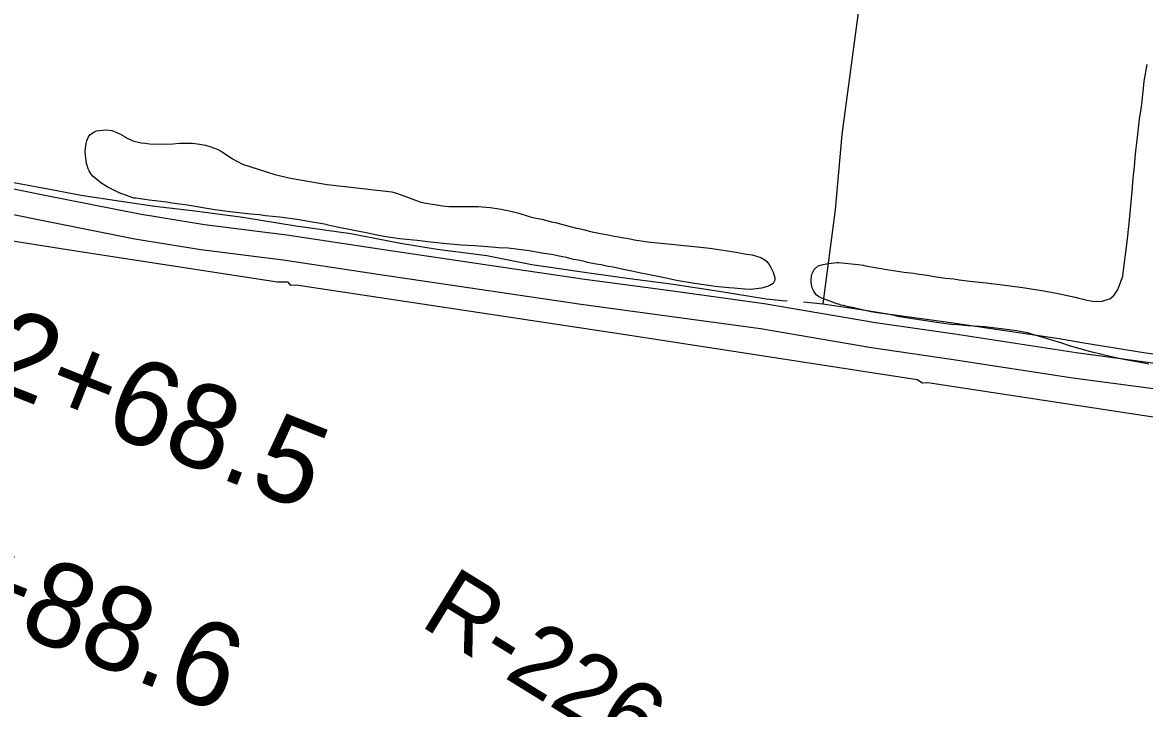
# Model space of a CAD drawing. Extents: x 3297735 to 3335592, y 670436 to 695807.
# Drawn here: x 3322973 to 3324300, y 691531 to 692343 of the extents above; entities that cross this region are included whole.
import ezdxf

# ---------------------------------------------------------------- set-up
doc = ezdxf.new("R2010")
doc.units = 0
for name, color, linetype in [('V-RIVR-RANG-IDEN', 7, 'Continuous'), ('V-ROAD-CNTR', 7, 'Continuous'), ('V-SITE-VEGE', 7, 'Continuous'), ('V-SURV-IDEN', 7, 'Continuous'), ('V-TOPO-SHOR', 7, 'Continuous'), ('V-UTIL-LINE', 7, 'Continuous')]:
    doc.layers.add(name, color=color, linetype=linetype)

msp = doc.modelspace()

# ---------------------------------------------------------------- linework, layer by layer
at = {"layer": 'V-ROAD-CNTR'}
for points in [[(3322771.9, 692191.5), (3322836.1, 692173.8), (3322911.8, 692156.5), (3322997.4, 692139.2), (3323111.4, 692116.5), (3323188.3, 692103.9), (3323285.6, 692091.7), (3323400.6, 692074.4), (3323528.4, 692055.4), (3323638.2, 692039.3), (3323742.5, 692025.3), (3323850.6, 692010.5), (3323982.1, 691988.1), (3324076, 691974.5), (3324219.7, 691952.4), (3324342.1, 691936), (3324463.1, 691916.7), (3324610.1, 691896.8), (3324728.8, 691881), (3324795.2, 691873.8)], [(3322764, 692162.6), (3322828.8, 692144.7), (3322905.5, 692127.1), (3322991.5, 692109.8), (3323106, 692086.9), (3323184, 692074.2), (3323281.5, 692062), (3323396.1, 692044.7), (3323524.1, 692025.7), (3323634.1, 692009.6), (3323738.5, 691995.5), (3323846.1, 691980.9), (3323977.4, 691958.5), (3324071.6, 691944.8), (3324215.5, 691922.7), (3324337.7, 691906.3), (3324458.7, 691887.1), (3324606.1, 691867.1), (3324725.2, 691851.2), (3324790.6, 691844.1)]]:
    msp.add_lwpolyline(points, dxfattribs=at)
at = {"layer": 'V-SITE-VEGE'}
for points in [[(3324119, 692034.1), (3324129.1, 692033), (3324156.6, 692029.6), (3324168.6, 692027.4), (3324176.6, 692026.3), (3324196.1, 692022.9), (3324218.5, 692018), (3324222.8, 692017), (3324225.8, 692015.9), (3324227.9, 692015.6), (3324230.7, 692014.9), (3324238.9, 692013.2), (3324244.5, 692012.8), (3324250.1, 692013.3), (3324254, 692014.3), (3324259.2, 692016.1), (3324261.4, 692017.7), (3324263.6, 692019.6), (3324265.2, 692021.5), (3324268.3, 692026.4), (3324270.4, 692030.9), (3324273.5, 692039.6), (3324274.6, 692042.8), (3324276, 692053), (3324279.8, 692083.5), (3324282.1, 692105), (3324286.1, 692147.4), (3324286.7, 692154.6), (3324289, 692176.5), (3324289.4, 692183), (3324290.1, 692191.2), (3324291.5, 692203.9), (3324294.6, 692228.4), (3324296.4, 692240.8), (3324297.5, 692249.4), (3324300.1, 692273.4), (3324303.4, 692293.1)], [(3323439.7, 692084.9), (3323419, 692087), (3323400.5, 692089.9), (3323390.2, 692091.7), (3323383.4, 692093.2), (3323345.4, 692100.7), (3323334.6, 692103.3), (3323332.3, 692103.9), (3323327.8, 692104.8), (3323313.2, 692107), (3323306.9, 692108.2), (3323297.7, 692109.7), (3323291.9, 692110.5), (3323286.1, 692111.4), (3323277, 692112.7), (3323260.3, 692114.4), (3323253.4, 692115.3), (3323242.8, 692116.2), (3323218.1, 692119), (3323200.6, 692121.3), (3323165.4, 692127.2), (3323158.9, 692128.2), (3323149.7, 692129.3), (3323143.9, 692130.3), (3323122.8, 692132.6), (3323117.9, 692133.4), (3323112, 692134.2), (3323107.1, 692135), (3323104.7, 692135.1), (3323087.2, 692141.4), (3323078.5, 692145.7), (3323073, 692148.7), (3323065.7, 692153.2), (3323056.6, 692160.8), (3323054.3, 692163.6), (3323051.7, 692167.4), (3323050.6, 692170), (3323049.4, 692173.7), (3323048.7, 692176.1), (3323047.4, 692185.9), (3323047.3, 692190.8), (3323047.4, 692194.3), (3323048.2, 692199.7), (3323049, 692203.1), (3323051.2, 692207.8), (3323053, 692210.3), (3323057.2, 692213.2), (3323060.7, 692214.6), (3323071.8, 692216), (3323078.8, 692215), (3323084.6, 692212.9), (3323088, 692211.3), (3323091, 692209.5), (3323093.6, 692208.1), (3323095.9, 692206.5), (3323103.6, 692202.9), (3323113.2, 692200.5), (3323118.2, 692200.1), (3323123.3, 692199.5), (3323136.9, 692199.2), (3323150.8, 692199.5), (3323159.2, 692200.1), (3323165, 692200.2), (3323173.8, 692200.1), (3323179.9, 692199.5), (3323189.3, 692197.7), (3323194.7, 692196.1), (3323203.4, 692193), (3323208.4, 692190.3), (3323215.1, 692186.1), (3323221.3, 692181.5), (3323233.4, 692175.4), (3323271.5, 692163.3), (3323290, 692158.8), (3323333.5, 692151.3)], [(3323333.5, 692151.3), (3323409.8, 692142.5), (3323416.6, 692140.6), (3323433.7, 692134.3), (3323439.1, 692132.2), (3323442.9, 692130.9), (3323448.2, 692129.6), (3323462.6, 692127.1), (3323469.9, 692126), (3323477.5, 692125.2), (3323482.3, 692125.3), (3323489.4, 692125.1), (3323499.3, 692125.4), (3323512.2, 692125.3), (3323526.2, 692124.1), (3323539.1, 692122.2), (3323552.4, 692119.3), (3323560, 692117.3), (3323572.2, 692113.5), (3323578.8, 692112), (3323587.2, 692110.3), (3323599, 692107.2), (3323603.7, 692106.2), (3323610.5, 692104.5), (3323615.1, 692103.1), (3323622.3, 692101.4), (3323626.8, 692100.2), (3323633.3, 692098.7), (3323637.8, 692097.5), (3323645.1, 692095.8), (3323656.9, 692093.5), (3323665.9, 692091.8), (3323673, 692090.3), (3323677.9, 692089.5), (3323684.4, 692088.2), (3323688, 692087.7), (3323693.4, 692086.7), (3323696.8, 692085.8), (3323702.2, 692084.9), (3323712.7, 692083.6), (3323728.7, 692081.9), (3323759.9, 692078.9), (3323767.4, 692078), (3323786.2, 692076), (3323817.1, 692071.2), (3323821.2, 692070.3), (3323829.6, 692069), (3323836.2, 692067.9), (3323841.4, 692066.5), (3323846.5, 692064.8), (3323851.2, 692062.3), (3323853.5, 692060.1), (3323856.2, 692056.6), (3323858.3, 692052.9), (3323860.9, 692047.4), (3323862.9, 692040.9), (3323863.1, 692038.3), (3323861, 692034), (3323857, 692031.9), (3323854, 692030.7), (3323851.4, 692029.9), (3323847.2, 692028.8), (3323837.9, 692027.5), (3323833.8, 692027.2), (3323827.4, 692027.4), (3323814.7, 692028.6), (3323808.6, 692029), (3323792.3, 692030.7), (3323765.8, 692034.4), (3323746.7, 692037.8), (3323735.9, 692040), (3323728.7, 692041.7), (3323718.6, 692043.5), (3323712.8, 692044.9), (3323704.6, 692046.5), (3323693.9, 692048.9), (3323686.1, 692050.2), (3323680.3, 692051.6), (3323671.6, 692053.4), (3323666, 692054.4), (3323657.4, 692056.2), (3323651.8, 692057.2), (3323641.5, 692059.2), (3323639.1, 692059.9), (3323630.6, 692061.8), (3323624.8, 692062.7), (3323616.4, 692064.8), (3323608, 692066.6), (3323598.8, 692068.5), (3323589.8, 692069.7), (3323587.4, 692070.2), (3323572.4, 692072.7), (3323547.4, 692075.8), (3323536.2, 692076.5), (3323532.7, 692076.6), (3323518.3, 692077.8), (3323507.8, 692078.8), (3323492.2, 692079.7), (3323474.8, 692081.2), (3323455.6, 692083), (3323439.7, 692084.9)], [(3324305.3, 691938.8), (3324291.3, 691941.4), (3324286.4, 691942.3), (3324276, 691944.4), (3324262.9, 691946.9), (3324237, 691953.2), (3324211.7, 691960.4), (3324202.5, 691963.6), (3324189.5, 691967.7), (3324181.8, 691970), (3324170, 691973.6), (3324161.8, 691975.7), (3324148.9, 691978.1), (3324140.3, 691979.4), (3324111.3, 691982.9), (3324099.2, 691983.7), (3324091.3, 691984.1), (3324079.8, 691985.1), (3324071.9, 691985.8), (3324060, 691987.4), (3324051.9, 691988.4), (3324010.4, 691994.8), (3323998.6, 691997.4), (3323983.5, 691999.6), (3323977.1, 692000.8), (3323967.9, 692002.6), (3323954.8, 692005.6), (3323950.1, 692006.5), (3323944.1, 692008.2), (3323941, 692008.7), (3323938.7, 692009.6), (3323936.3, 692010.2), (3323929.3, 692012.7), (3323919.6, 692016.4), (3323916.9, 692017.6), (3323914.6, 692018.9), (3323912, 692020.8), (3323909.1, 692024.9), (3323907.3, 692029.1), (3323906.7, 692031.3), (3323906.2, 692035.4), (3323906.2, 692038.4), (3323906.3, 692042.9), (3323907.3, 692046.1), (3323909.4, 692050.6), (3323914.2, 692055), (3323920.1, 692056.6), (3323922.1, 692056.9), (3323926.2, 692057.7), (3323933.3, 692058.6), (3323936.3, 692058.9), (3323938.3, 692058.9), (3323961.6, 692056.7), (3323967.6, 692055.7), (3323970.1, 692055), (3323997.9, 692050.4), (3324016.1, 692047.7), (3324026.9, 692046.3), (3324033.6, 692045.1), (3324043.2, 692043.9), (3324049.3, 692042.9), (3324065, 692040.6), (3324074.8, 692039.6), (3324081.1, 692038.6), (3324090.6, 692037.5), (3324093.8, 692037), (3324112.9, 692034.9), (3324119, 692034.1)]]:
    msp.add_lwpolyline(points, dxfattribs=at)
at = {"layer": 'V-TOPO-SHOR'}
msp.add_line((3323875.8, 692013.8), (3323877.8, 692014.1), dxfattribs=at)
for points in [[(3324000, 692652.4), (3323991.5, 692564.5), (3323980.6, 692485.9), (3323962.7, 692363.6), (3323942.2, 692210.6), (3323934.4, 692121.5), (3323919.9, 692010.2)], [(3322805.4, 692198.5), (3322843.5, 692187.7), (3322896.6, 692172.4), (3322935.4, 692160.2), (3322958.3, 692154.5), (3323007.1, 692145.4), (3323042.4, 692138.6), (3323089.4, 692131.4), (3323129.5, 692125.5), (3323173.7, 692120.7), (3323233.8, 692112.8), (3323296.4, 692102.5), (3323361.4, 692093.4), (3323420.2, 692081.7), (3323463.5, 692074.8), (3323522.5, 692067.2), (3323575.5, 692056.7), (3323629.4, 692048.7), (3323682.3, 692041.3), (3323740, 692033.7), (3323797, 692025), (3323852.7, 692016), (3323875.8, 692013.8)], [(3323896.9, 692012.5), (3323919.9, 692010.2), (3323962.4, 692003.9), (3323999.2, 691997.7), (3324068.4, 691988.4), (3324199.4, 691969.1), (3324226.3, 691964.3), (3324301.8, 691952.3), (3324337, 691947.9), (3324386.6, 691939.4), (3324481.4, 691924.5), (3324513.5, 691921.1), (3324561.8, 691913.3), (3324619.7, 691903.3), (3324785, 691878.3), (3324802.8, 691875.5)]]:
    msp.add_lwpolyline(points, dxfattribs=at)
at = {"layer": 'V-UTIL-LINE'}
msp.add_lwpolyline([(3324804.5, 691266.4), (3324860.6, 691790.2), (3324826, 691793.8), (3324807, 691797.4), (3324800.7, 691797.4), (3324797.6, 691801), (3324788.1, 691801), (3324775.5, 691801), (3324772.4, 691804.6), (3324378.2, 691865.9), (3324043.9, 691916.5), (3324037.6, 691916.4), (3324031.3, 691920.1), (3323681.3, 691974.2), (3323296.6, 692032), (3323290.3, 692031.9), (3323287.2, 692035.6), (3323284, 692035.6), (3323274.6, 692035.6), (3323041.2, 692071.7), (3322836.3, 692104.1)], dxfattribs=at)

# ---------------------------------------------------------------- texts
at = {"layer": 'V-RIVR-RANG-IDEN'}
msp.add_text('R-226.0', height=83, rotation=328.3318, dxfattribs=at).set_placement((3323441.4, 691630.4))
at = {"layer": 'V-SURV-IDEN'}
for s, rotation, p in [('112+68.5', 338.4186, (3322785.3, 691970.6)), ('114+88.6', 338.4623, (3322684.9, 691731.1))]:
    msp.add_text(s, height=100, rotation=rotation, dxfattribs=at).set_placement(p)

doc.saveas('drawing.dxf')
